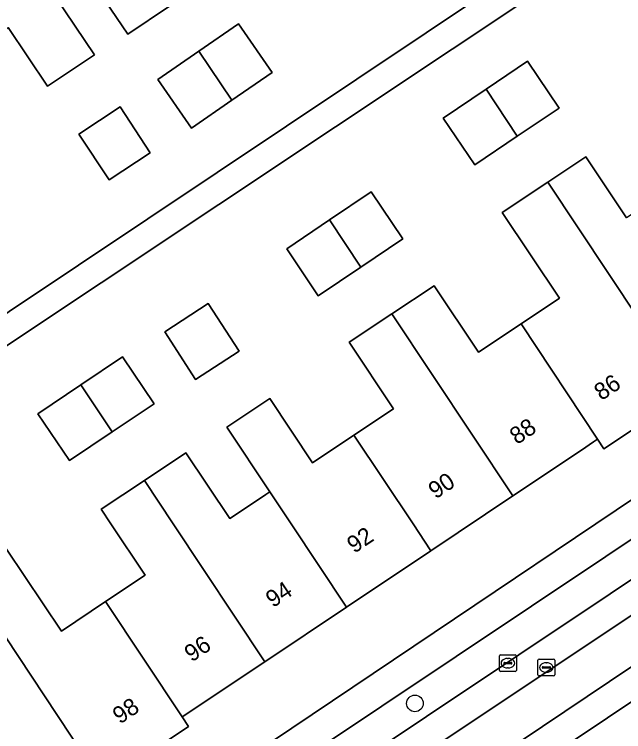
# Model space of a CAD drawing. Extents: x 158352 to 159489, y 383828 to 384603.
# Drawn here: x 158834.96 to 158870.91, y 384237.74 to 384280.08 of the extents above; entities that cross this region are included whole.
import ezdxf

# ---------------------------------------------------------------- set-up
doc = ezdxf.new("R2010")
doc.units = 0
for name, color, linetype in [('IMGEO_Boom', 7, 'Continuous'), ('IMGEO_Erf', 7, 'Continuous'), ('IMGEO_Kolk', 7, 'Continuous'), ('IMGEO_Pand', 7, 'Continuous'), ('IMGEO_Pand_nummerreeks', 7, 'Continuous'), ('IMGEO_Parkeervlak_open', 7, 'Continuous'), ('IMGEO_Rijbaan_lokaal_gesloten', 7, 'Continuous'), ('IMGEO_Rijbaan_lokaal_open', 7, 'Continuous'), ('IMGEO_Rioolput', 7, 'Continuous'), ('IMGEO_Voetpad_open', 7, 'Continuous')]:
    doc.layers.add(name, color=color, linetype=linetype)

msp = doc.modelspace()

# ---------------------------------------------------------------- linework, layer by layer
at = {"layer": 'IMGEO_Boom'}
msp.add_circle((158858.595, 384239.407), 0.489, dxfattribs=at)
at = {"layer": 'IMGEO_Erf'}
for points in [[(158797.703, 384237.844), (158887.956, 384298.193)], [(158881.501, 384291.844), (158805.594, 384241.274)], [(158844.112, 384280.564), (158841.649, 384278.907), (158839.276, 384282.433)], [(158837.363, 384281.145), (158839.681, 384277.7), (158836.921, 384275.843), (158834.595, 384279.299)], [(158824.924, 384220.195), (158906.452, 384275.023)], [(158834.499, 384248.506), (158837.737, 384243.675), (158840.338, 384245.418), (158842.673, 384246.983), (158840.654, 384250), (158840.076, 384250.864), (158842.63, 384252.563), (158845.085, 384254.196), (158847.664, 384250.319), (158849.122, 384251.29), (158849.789, 384251.733), (158850.032, 384251.895), (158847.493, 384255.719), (158850.027, 384257.405), (158852.547, 384253.617), (158854.997, 384255.247), (158857.334, 384256.801), (158854.72, 384260.731), (158857.233, 384262.403), (158859.729, 384264.063), (158862.339, 384260.138), (158864.854, 384261.812), (158867.121, 384263.32), (158863.75, 384268.387), (158866.435, 384270.173), (158868.683, 384271.668), (158871.074, 384268.074)], [(158873.585, 384256.998), (158869.747, 384254.444), (158869.376, 384255.003), (158869.135, 384254.842), (158868.417, 384254.362), (158864.369, 384251.654), (158859.53, 384248.419), (158854.55, 384245.089), (158849.731, 384241.867), (158845.861, 384239.28), (158845.017, 384238.715), (158844.858, 384238.609), (158845.229, 384238.05), (158841.271, 384235.391)]]:
    msp.add_lwpolyline(points, dxfattribs=at)
for points in [[(158843.418, 384276.227), (158845.843, 384277.906), (158848.18, 384279.523), (158850.167, 384276.653), (158847.791, 384275.008), (158845.405, 384273.356)], [(158864.635, 384272.885), (158862.126, 384271.193), (158860.259, 384273.961), (158862.788, 384275.667), (158865.24, 384277.321), (158867.107, 384274.552)], [(158841.206, 384274.616), (158842.982, 384271.916), (158840.548, 384270.315), (158838.772, 384273.015)], [(158851.027, 384266.236), (158853.556, 384267.942), (158856.008, 384269.596), (158857.875, 384266.827), (158855.403, 384265.16), (158852.894, 384263.468)], [(158845.656, 384258.529), (158843.831, 384261.347), (158846.4, 384263.012), (158848.226, 384260.193)], [(158843.2, 384257.096), (158840.728, 384255.429), (158838.219, 384253.737), (158836.352, 384256.505), (158838.881, 384258.211), (158841.333, 384259.865)]]:
    msp.add_lwpolyline(points, close=True, dxfattribs=at)
at = {"layer": 'IMGEO_Kolk'}
for p, q in [((158863.652, 384242.284), (158864.504, 384242.284)), ((158863.577, 384241.358), (158863.577, 384242.21)), ((158864.065, 384242.064), (158864.09, 384242.064)), ((158864.578, 384242.21), (158864.578, 384241.358)), ((158863.836, 384241.778), (158863.836, 384241.79)), ((158864.274, 384241.741), (158863.876, 384241.741)), ((158863.879, 384241.827), (158864.277, 384241.827)), ((158864.088, 384241.504), (158864.063, 384241.504)), ((158864.32, 384241.79), (158864.32, 384241.778)), ((158864.504, 384241.284), (158863.652, 384241.284))]:
    msp.add_line(p, q, dxfattribs=at)
for points in [[(158863.652, 384242.284), (158864.504, 384242.284)], [(158863.577, 384241.358), (158863.577, 384242.21)], [(158864.578, 384242.21), (158864.578, 384241.358)], [(158864.504, 384241.284), (158863.652, 384241.284)]]:
    msp.add_lwpolyline(points, dxfattribs=at)
for centre, radius, start, end in [((158863.654, 384242.208), 0.0765, 91.552, 178.448), ((158863.654, 384242.208), 0.0765, 91.552, 178.448), ((158864.502, 384242.208), 0.0765, 1.552, 88.448), ((158864.502, 384242.208), 0.0765, 1.552, 88.448), ((158863.876, 384241.787), 0.0403, 85.8775, 175.7526), ((158863.873, 384241.777), 0.0366, 178.938, 274.7102), ((158864.277, 384241.784), 0.043, 264.8664, 352.4533), ((158864.281, 384241.789), 0.0386, 1.7309, 96.639), ((158863.654, 384241.36), 0.0765, 181.552, 268.448), ((158863.654, 384241.36), 0.0765, 181.552, 268.448), ((158864.502, 384241.36), 0.0765, 271.552, 358.448), ((158864.502, 384241.36), 0.0765, 271.552, 358.448)]:
    msp.add_arc(centre, radius, start, end, dxfattribs=at)
for centre, major_axis, ratio, start_param, end_param in [((158864.064, 384241.784), (-0.387, 0.002), 0.722429, 4.712389, 7.853982), ((158864.089, 384241.784), (-0.39, 0.002), 0.717154, 1.570796, 4.712389)]:
    msp.add_ellipse(centre, major_axis=major_axis, ratio=ratio, start_param=start_param, end_param=end_param, dxfattribs=at)
at = {"layer": 'IMGEO_Pand'}
for points in [[(158844.112, 384280.564), (158837.041, 384291.274), (158832.632, 384288.311), (158837.363, 384281.145), (158839.276, 384282.433), (158841.649, 384278.907)], [(158837.363, 384281.145), (158832.632, 384288.311), (158826.231, 384284.011), (158828.623, 384280.45), (158830.74, 384281.872), (158833.131, 384278.313), (158834.595, 384279.299), (158836.921, 384275.843), (158839.681, 384277.7)], [(158845.843, 384277.906), (158847.791, 384275.008), (158850.167, 384276.653), (158848.18, 384279.523)], [(158845.843, 384277.906), (158843.418, 384276.227), (158845.405, 384273.356), (158847.791, 384275.008)], [(158864.635, 384272.885), (158867.107, 384274.552), (158865.24, 384277.321), (158862.788, 384275.667)], [(158864.635, 384272.885), (158862.788, 384275.667), (158860.259, 384273.961), (158862.126, 384271.193)], [(158840.548, 384270.315), (158842.982, 384271.916), (158841.206, 384274.616), (158838.772, 384273.015)], [(158875.902, 384266.668), (158874.72, 384268.445), (158873.773, 384269.869), (158871.074, 384268.074), (158868.683, 384271.668), (158866.435, 384270.173), (158873.589, 384259.397), (158878.532, 384262.714), (158876.627, 384265.578)], [(158866.435, 384270.173), (158863.75, 384268.387), (158867.121, 384263.32), (158864.854, 384261.812), (158869.376, 384255.003), (158869.747, 384254.444), (158873.585, 384256.998), (158872.483, 384258.655), (158873.589, 384259.397)], [(158855.403, 384265.16), (158857.875, 384266.827), (158856.008, 384269.596), (158853.556, 384267.942)], [(158855.403, 384265.16), (158853.556, 384267.942), (158851.027, 384266.236), (158852.894, 384263.468)], [(158864.854, 384261.812), (158862.339, 384260.138), (158859.729, 384264.063), (158857.233, 384262.403), (158864.369, 384251.654), (158868.417, 384254.362), (158869.135, 384254.842), (158869.376, 384255.003)], [(158843.831, 384261.347), (158845.656, 384258.529), (158848.226, 384260.193), (158846.4, 384263.012)], [(158857.233, 384262.403), (158854.72, 384260.731), (158857.334, 384256.801), (158854.997, 384255.247), (158858.481, 384250), (158859.53, 384248.419), (158864.369, 384251.654)], [(158838.881, 384258.211), (158840.728, 384255.429), (158843.2, 384257.096), (158841.333, 384259.865)], [(158838.881, 384258.211), (158836.352, 384256.505), (158838.219, 384253.737), (158840.728, 384255.429)], [(158854.997, 384255.247), (158852.547, 384253.617), (158850.027, 384257.405), (158847.493, 384255.719), (158850.032, 384251.895), (158851.29, 384250), (158854.55, 384245.089), (158859.53, 384248.419), (158858.481, 384250)], [(158850.032, 384251.895), (158849.789, 384251.733), (158849.122, 384251.29), (158847.664, 384250.319), (158845.085, 384254.196), (158842.63, 384252.563), (158844.331, 384250), (158849.731, 384241.867), (158854.55, 384245.089), (158851.29, 384250)], [(158842.63, 384252.563), (158840.076, 384250.864), (158840.654, 384250), (158842.673, 384246.983), (158840.338, 384245.418), (158844.858, 384238.609), (158845.017, 384238.715), (158845.861, 384239.28), (158849.731, 384241.867), (158844.331, 384250)], [(158840.338, 384245.418), (158837.737, 384243.675), (158834.499, 384248.506), (158832.074, 384246.881), (158839.085, 384236.32), (158840.161, 384237.042), (158841.271, 384235.391), (158845.229, 384238.05), (158844.858, 384238.609)], [(158832.074, 384246.881), (158829.587, 384245.214), (158831.923, 384241.729), (158828.782, 384239.625), (158829.661, 384238.301), (158833.473, 384232.558), (158839.085, 384236.32)]]:
    msp.add_lwpolyline(points, close=True, dxfattribs=at)
at = {"layer": 'IMGEO_Parkeervlak_open'}
for points in [[(158928.741, 384277.867), (158847.89, 384223.805)], [(158818.36, 384211.295), (158830.503, 384219.367), (158831.156, 384219.806), (158832.496, 384220.707), (158842.526, 384227.357), (158843.894, 384228.271), (158844.531, 384228.697), (158853.892, 384235.025), (158913.401, 384274.791)], [(158909.63, 384274.668), (158843.37, 384230.376), (158841.384, 384229.054), (158831.356, 384222.372), (158829.341, 384221.029), (158822.229, 384216.216), (158819.794, 384214.568)]]:
    msp.add_lwpolyline(points, dxfattribs=at)
at = {"layer": 'IMGEO_Rijbaan_lokaal_gesloten'}
for points in [[(158928.741, 384277.867), (158928.875, 384277.975), (158927.924, 384279.398), (158875.348, 384244.245), (158846.287, 384224.725), (158847.222, 384223.339), (158847.89, 384223.805)], [(158910.948, 384271.094), (158914.324, 384273.367), (158913.401, 384274.791), (158853.892, 384235.025), (158844.531, 384228.697), (158843.894, 384228.271), (158844.821, 384226.897), (158874.134, 384246.446)]]:
    msp.add_lwpolyline(points, close=True, dxfattribs=at)
at = {"layer": 'IMGEO_Rijbaan_lokaal_open'}
msp.add_lwpolyline([(158938.147, 384283.913), (158939.324, 384284.933), (158938.378, 384286.339), (158964.07, 384303.539), (158975.353, 384311.006), (158973.93, 384313.16), (158930.614, 384284.24), (158928.388, 384282.75), (158927.414, 384284.178), (158913.55, 384274.866), (158913.401, 384274.791), (158914.324, 384273.367), (158910.948, 384271.094), (158874.134, 384246.446), (158844.821, 384226.897), (158846.287, 384224.725), (158875.348, 384244.245), (158927.924, 384279.398)], dxfattribs=at)
at = {"layer": 'IMGEO_Rioolput'}
for p, q in [((158865.85, 384241.1), (158865.85, 384241.952)), ((158865.925, 384242.026), (158866.777, 384242.026)), ((158866.851, 384241.952), (158866.851, 384241.1)), ((158866.109, 384241.52), (158866.109, 384241.532)), ((158866.547, 384241.483), (158866.149, 384241.483)), ((158866.152, 384241.569), (158866.55, 384241.569)), ((158866.338, 384241.806), (158866.363, 384241.806)), ((158866.593, 384241.532), (158866.593, 384241.52)), ((158866.777, 384241.026), (158865.925, 384241.026)), ((158866.361, 384241.246), (158866.336, 384241.246))]:
    msp.add_line(p, q, dxfattribs=at)
for points in [[(158865.85, 384241.1), (158865.85, 384241.952)], [(158865.925, 384242.026), (158866.777, 384242.026)], [(158866.851, 384241.952), (158866.851, 384241.1)], [(158866.777, 384241.026), (158865.925, 384241.026)]]:
    msp.add_lwpolyline(points, dxfattribs=at)
for centre, radius, start, end in [((158865.927, 384241.95), 0.0765, 91.552, 178.448), ((158865.927, 384241.95), 0.0765, 91.552, 178.448), ((158866.775, 384241.95), 0.0765, 1.552, 88.448), ((158866.775, 384241.95), 0.0765, 1.552, 88.448), ((158866.149, 384241.529), 0.0403, 85.8775, 175.7526), ((158866.146, 384241.519), 0.0366, 178.938, 274.7102), ((158866.55, 384241.526), 0.043, 264.8664, 352.4533), ((158866.554, 384241.531), 0.0386, 1.7309, 96.639), ((158865.927, 384241.102), 0.0765, 181.552, 268.448), ((158865.927, 384241.102), 0.0765, 181.552, 268.448), ((158866.775, 384241.102), 0.0765, 271.552, 358.448), ((158866.775, 384241.102), 0.0765, 271.552, 358.448)]:
    msp.add_arc(centre, radius, start, end, dxfattribs=at)
for centre, major_axis, ratio, start_param, end_param in [((158866.337, 384241.526), (-0.387, 0.002), 0.722429, 4.712389, 7.853982), ((158866.362, 384241.526), (-0.39, 0.002), 0.717154, 1.570796, 4.712389)]:
    msp.add_ellipse(centre, major_axis=major_axis, ratio=ratio, start_param=start_param, end_param=end_param, dxfattribs=at)
at = {"layer": 'IMGEO_Voetpad_open'}
msp.add_lwpolyline([(158881.501, 384291.844), (158886.407, 384295.232), (158886.61, 384294.938), (158886.683, 384294.994), (158890.763, 384298.045), (158890.737, 384298.084), (158890.354, 384298.66), (158889.527, 384299.904), (158889.249, 384307.924), (158892.182, 384309.893), (158892.701, 384310.252), (158891.722, 384311.668), (158885.968, 384307.69), (158887.726, 384305.076), (158887.956, 384298.193), (158797.703, 384237.844), (158798.702, 384236.335), (158805.826, 384240.925), (158805.594, 384241.274)], close=True, dxfattribs=at)
for points in [[(158915.281, 384283.517), (158911.517, 384282.061), (158904.982, 384277.669), (158904.752, 384277.514), (158906.1, 384275.563), (158906.452, 384275.023), (158824.924, 384220.195), (158821.151, 384217.705), (158820.552, 384218.57), (158819.391, 384220.337), (158812.392, 384215.663), (158809.312, 384213.713), (158808.025, 384212.833)], [(158819.794, 384214.568), (158822.229, 384216.216), (158829.341, 384221.029), (158831.356, 384222.372), (158841.384, 384229.054), (158843.37, 384230.376), (158909.63, 384274.668)]]:
    msp.add_lwpolyline(points, dxfattribs=at)

# ---------------------------------------------------------------- texts
at = {"layer": 'IMGEO_Pand_nummerreeks'}
for s, rotation, p in [('86', 33.6269, (158869.593, 384257.25)), ('88', 33.7759, (158864.614, 384254.652)), ('90', 33.7749, (158859.816, 384251.443)), ('92', 33.7759, (158855.013, 384248.232)), ('94', 33.7759, (158850.219, 384245.024)), ('96', 33.7759, (158845.421, 384241.815)), ('98', 33.8332, (158841.187, 384238.153))]:
    msp.add_text(s, height=1, rotation=rotation, dxfattribs=at).set_placement(p)

doc.saveas('drawing.dxf')
